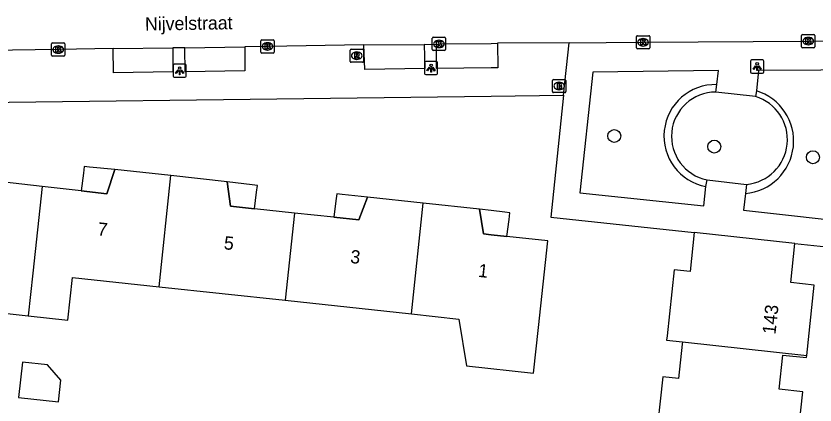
# Model space of a CAD drawing. Extents: x 160732 to 162105, y 387428 to 388479.
# Drawn here: x 161964.1 to 162024.5, y 387941.9 to 387971.2 of the extents above; entities that cross this region are included whole.
import ezdxf

# ---------------------------------------------------------------- set-up
doc = ezdxf.new("R2010")
doc.units = 0
for name, color, linetype in [('IMGEO_Boom', 7, 'Continuous'), ('IMGEO_Brandkraan', 7, 'Continuous'), ('IMGEO_Haag', 7, 'Continuous'), ('IMGEO_Kolk', 7, 'Continuous'), ('IMGEO_Lichtpunt', 7, 'Continuous'), ('IMGEO_Muur', 7, 'Continuous'), ('IMGEO_Openbare_ruimte_label', 7, 'Continuous'), ('IMGEO_Pand', 7, 'Continuous'), ('IMGEO_Pand_nummerreeks', 7, 'Continuous'), ('IMGEO_Pand_overbouw', 7, 'Continuous'), ('IMGEO_Rijbaan_lokaal_open', 7, 'Continuous'), ('IMGEO_Rioolput', 7, 'Continuous'), ('IMGEO_Voetpad_open', 7, 'Continuous')]:
    doc.layers.add(name, color=color, linetype=linetype)

msp = doc.modelspace()

# ---------------------------------------------------------------- linework, layer by layer
at = {"layer": 'IMGEO_Boom'}
for centre in [(162009.294, 387962.177), (162016.851, 387961.372), (162024.308, 387960.573)]:
    msp.add_circle(centre, 0.489, dxfattribs=at)
at = {"layer": 'IMGEO_Brandkraan'}
for p, q in [((162004.626, 387965.523), (162004.626, 387966.375)), ((162004.701, 387966.449), (162005.553, 387966.449)), ((162005.627, 387966.375), (162005.627, 387965.523)), ((162005.114, 387966.229), (162005.139, 387966.229)), ((162005.553, 387965.449), (162004.701, 387965.449)), ((162005.137, 387965.669), (162005.112, 387965.669))]:
    msp.add_line(p, q, dxfattribs=at)
for points in [[(162004.626, 387965.523), (162004.626, 387966.375)], [(162004.701, 387966.449), (162005.553, 387966.449)], [(162005.627, 387966.375), (162005.627, 387965.523)], [(162004.974, 387966.149), (162004.974, 387965.749), (162005.187, 387965.749)], [(162005.205, 387966.149), (162004.974, 387966.149)], [(162005.153, 387966.068), (162005.099, 387966.068), (162005.099, 387965.992)], [(162005.099, 387965.992), (162005.152, 387965.992)], [(162005.161, 387965.916), (162005.099, 387965.916), (162005.099, 387965.835)], [(162005.099, 387965.835), (162005.161, 387965.835)], [(162005.553, 387965.449), (162004.701, 387965.449)]]:
    msp.add_lwpolyline(points, dxfattribs=at)
for centre, radius, start, end in [((162004.703, 387966.373), 0.0765, 91.55205, 178.44795), ((162004.703, 387966.373), 0.0765, 91.55205, 178.44795), ((162005.551, 387966.373), 0.0765, 1.55205, 88.44795), ((162005.551, 387966.373), 0.0765, 1.55205, 88.44795), ((162005.154, 387966.03), 0.0379, 267.82845, 90.93552), ((162005.162, 387965.875), 0.0404, 269.87594, 90.50774), ((162005.209, 387966.004), 0.145, 59.4692, 91.53667), ((162005.234, 387966.051), 0.0922, 285.51372, 58.15012), ((162005.239, 387965.859), 0.105, 301.31148, 78.98903), ((162004.703, 387965.525), 0.0765, 181.55205, 268.44795), ((162004.703, 387965.525), 0.0765, 181.55205, 268.44795), ((162005.193, 387966), 0.251, 268.66757, 293.53466), ((162005.551, 387965.525), 0.0765, 271.55205, 358.44795), ((162005.551, 387965.525), 0.0765, 271.55205, 358.44795)]:
    msp.add_arc(centre, radius, start, end, dxfattribs=at)
for centre, major_axis, ratio, start_param, end_param in [((162005.113, 387965.949), (-0.387, 0.002), 0.722429, 4.712389, 7.853982), ((162005.138, 387965.949), (-0.39, 0.002), 0.717154, 1.570796, 4.712389)]:
    msp.add_ellipse(centre, major_axis=major_axis, ratio=ratio, start_param=start_param, end_param=end_param, dxfattribs=at)
at = {"layer": 'IMGEO_Haag'}
for centre, radius, start, end in [((162016.939, 387962.174), 3.887, 88.52706, 259.39998), ((162016.966, 387962.146), 3.347, 90.04032, 258.63949), ((162018.891, 387961.791), 3.96, 274.47479, 73.23826), ((162018.983, 387961.907), 3.397, 275.18726, 73.10597)]:
    msp.add_arc(centre, radius, start, end, dxfattribs=at)
at = {"layer": 'IMGEO_Kolk'}
for p, q in [((161982.659, 387969.441), (161983.511, 387969.441)), ((161995.542, 387968.703), (161995.542, 387969.555)), ((161995.617, 387969.629), (161996.469, 387969.629)), ((161996.03, 387969.409), (161996.055, 387969.409)), ((161996.543, 387969.555), (161996.543, 387968.703)), ((162010.972, 387968.825), (162010.972, 387969.677)), ((162011.047, 387969.751), (162011.899, 387969.751)), ((162011.46, 387969.531), (162011.485, 387969.531)), ((162011.973, 387969.677), (162011.973, 387968.825)), ((162023.456, 387968.918), (162023.456, 387969.77)), ((162023.531, 387969.844), (162024.383, 387969.844)), ((162023.944, 387969.624), (162023.969, 387969.624)), ((162024.457, 387969.77), (162024.457, 387968.918)), ((161966.768, 387968.275), (161966.768, 387969.127)), ((161966.843, 387969.201), (161967.695, 387969.201)), ((161967.256, 387968.981), (161967.281, 387968.981)), ((161967.769, 387969.127), (161967.769, 387968.275)), ((161982.584, 387968.515), (161982.584, 387969.367)), ((161983.072, 387969.221), (161983.097, 387969.221)), ((161983.585, 387969.367), (161983.585, 387968.515)), ((161996.053, 387968.849), (161996.028, 387968.849)), ((162011.483, 387968.971), (162011.458, 387968.971)), ((162024.383, 387968.844), (162023.531, 387968.844)), ((162023.967, 387969.064), (162023.942, 387969.064)), ((161967.695, 387968.201), (161966.843, 387968.201)), ((161967.279, 387968.421), (161967.254, 387968.421)), ((161983.511, 387968.441), (161982.659, 387968.441)), ((161983.095, 387968.661), (161983.07, 387968.661)), ((161996.469, 387968.629), (161995.617, 387968.629)), ((162011.899, 387968.751), (162011.047, 387968.751))]:
    msp.add_line(p, q, dxfattribs=at)
for points in [[(161982.659, 387969.441), (161983.511, 387969.441)], [(161995.542, 387968.703), (161995.542, 387969.555)], [(161995.617, 387969.629), (161996.469, 387969.629)], [(161996.543, 387969.555), (161996.543, 387968.703)], [(162010.972, 387968.825), (162010.972, 387969.677)], [(162011.047, 387969.751), (162011.899, 387969.751)], [(162011.293, 387969.451), (162011.416, 387969.451), (162011.416, 387969.3), (162011.546, 387969.451), (162011.71, 387969.451), (162011.564, 387969.3), (162011.717, 387969.051), (162011.565, 387969.051), (162011.48, 387969.215), (162011.416, 387969.148), (162011.416, 387969.051), (162011.293, 387969.051), (162011.293, 387969.451)], [(162011.973, 387969.677), (162011.973, 387968.825)], [(162023.456, 387968.918), (162023.456, 387969.77)], [(162023.531, 387969.844), (162024.383, 387969.844)], [(162023.777, 387969.544), (162023.9, 387969.544), (162023.9, 387969.393), (162024.03, 387969.544), (162024.194, 387969.544), (162024.048, 387969.393), (162024.201, 387969.144), (162024.049, 387969.144), (162023.964, 387969.308), (162023.9, 387969.241), (162023.9, 387969.144), (162023.777, 387969.144), (162023.777, 387969.544)], [(162024.457, 387969.77), (162024.457, 387968.918)], [(161966.768, 387968.275), (161966.768, 387969.127)], [(161966.843, 387969.201), (161967.695, 387969.201)], [(161967.089, 387968.901), (161967.212, 387968.901), (161967.212, 387968.75), (161967.342, 387968.901), (161967.506, 387968.901), (161967.36, 387968.75), (161967.513, 387968.501), (161967.361, 387968.501), (161967.276, 387968.665), (161967.212, 387968.598), (161967.212, 387968.501), (161967.089, 387968.501), (161967.089, 387968.901)], [(161967.769, 387969.127), (161967.769, 387968.275)], [(161982.584, 387968.515), (161982.584, 387969.367)], [(161982.905, 387969.141), (161983.028, 387969.141), (161983.028, 387968.99), (161983.158, 387969.141), (161983.322, 387969.141), (161983.176, 387968.99), (161983.329, 387968.741), (161983.177, 387968.741), (161983.092, 387968.905), (161983.028, 387968.838), (161983.028, 387968.741), (161982.905, 387968.741), (161982.905, 387969.141)], [(161983.585, 387969.367), (161983.585, 387968.515)], [(161995.863, 387969.329), (161995.986, 387969.329), (161995.986, 387969.178), (161996.116, 387969.329), (161996.28, 387969.329), (161996.134, 387969.178), (161996.287, 387968.929), (161996.135, 387968.929), (161996.05, 387969.093), (161995.986, 387969.026), (161995.986, 387968.929), (161995.863, 387968.929), (161995.863, 387969.329)], [(162024.383, 387968.844), (162023.531, 387968.844)], [(161967.695, 387968.201), (161966.843, 387968.201)], [(161983.511, 387968.441), (161982.659, 387968.441)], [(161996.469, 387968.629), (161995.617, 387968.629)], [(162011.899, 387968.751), (162011.047, 387968.751)]]:
    msp.add_lwpolyline(points, dxfattribs=at)
for centre, start, end in [((161982.661, 387969.365), 91.55205, 178.44795), ((161982.661, 387969.365), 91.55205, 178.44795), ((161983.509, 387969.365), 1.55205, 88.44795), ((161983.509, 387969.365), 1.55205, 88.44795), ((161995.619, 387969.553), 91.55205, 178.44795), ((161995.619, 387969.553), 91.55205, 178.44795), ((161996.467, 387969.553), 1.55205, 88.44795), ((161996.467, 387969.553), 1.55205, 88.44795), ((162011.049, 387969.675), 91.55205, 178.44795), ((162011.049, 387969.675), 91.55205, 178.44795), ((162011.897, 387969.675), 1.55205, 88.44795), ((162011.897, 387969.675), 1.55205, 88.44795), ((162023.533, 387969.768), 91.55205, 178.44795), ((162023.533, 387969.768), 91.55205, 178.44795), ((162024.381, 387969.768), 1.55205, 88.44795), ((162024.381, 387969.768), 1.55205, 88.44795), ((161966.845, 387969.125), 91.55205, 178.44795), ((161966.845, 387969.125), 91.55205, 178.44795), ((161967.693, 387969.125), 1.55205, 88.44795), ((161967.693, 387969.125), 1.55205, 88.44795), ((162011.049, 387968.827), 181.55205, 268.44795), ((162011.049, 387968.827), 181.55205, 268.44795), ((162011.897, 387968.827), 271.55205, 358.44795), ((162011.897, 387968.827), 271.55205, 358.44795), ((162023.533, 387968.92), 181.55205, 268.44795), ((162023.533, 387968.92), 181.55205, 268.44795), ((162024.381, 387968.92), 271.55205, 358.44795), ((162024.381, 387968.92), 271.55205, 358.44795), ((161966.845, 387968.277), 181.55205, 268.44795), ((161966.845, 387968.277), 181.55205, 268.44795), ((161967.693, 387968.277), 271.55205, 358.44795), ((161967.693, 387968.277), 271.55205, 358.44795), ((161982.661, 387968.517), 181.55205, 268.44795), ((161982.661, 387968.517), 181.55205, 268.44795), ((161983.509, 387968.517), 271.55205, 358.44795), ((161983.509, 387968.517), 271.55205, 358.44795), ((161995.619, 387968.705), 181.55205, 268.44795), ((161995.619, 387968.705), 181.55205, 268.44795), ((161996.467, 387968.705), 271.55205, 358.44795), ((161996.467, 387968.705), 271.55205, 358.44795)]:
    msp.add_arc(centre, 0.0765, start, end, dxfattribs=at)
for centre, major_axis, ratio, start_param, end_param in [((161996.029, 387969.129), (-0.387, 0.002), 0.722429, 4.712389, 7.853982), ((161996.054, 387969.129), (-0.39, 0.002), 0.717154, 1.570796, 4.712389), ((162011.459, 387969.251), (-0.387, 0.002), 0.722429, 4.712389, 7.853982), ((162011.484, 387969.251), (-0.39, 0.002), 0.717154, 1.570796, 4.712389), ((162023.943, 387969.344), (-0.387, 0.002), 0.722429, 4.712389, 7.853982), ((162023.968, 387969.344), (-0.39, 0.002), 0.717154, 1.570796, 4.712389), ((161967.255, 387968.701), (-0.387, 0.002), 0.722429, 4.712389, 7.853982), ((161967.28, 387968.701), (-0.39, 0.002), 0.717154, 1.570796, 4.712389), ((161983.071, 387968.941), (-0.387, 0.002), 0.722429, 4.712389, 7.853982), ((161983.096, 387968.941), (-0.39, 0.002), 0.717154, 1.570796, 4.712389)]:
    msp.add_ellipse(centre, major_axis=major_axis, ratio=ratio, start_param=start_param, end_param=end_param, dxfattribs=at)
at = {"layer": 'IMGEO_Lichtpunt'}
for p, q in [((161976.848, 387967.606), (161976.04, 387967.606)), ((161976.848, 387967.606), (161976.04, 387967.606)), ((161994.946, 387967.71), (161994.946, 387966.903)), ((161994.946, 387967.71), (161994.946, 387966.903)), ((161995.848, 387967.805), (161995.04, 387967.805)), ((161995.848, 387967.805), (161995.04, 387967.805)), ((161995.942, 387966.903), (161995.942, 387967.71)), ((161995.942, 387966.903), (161995.942, 387967.71)), ((162019.594, 387967.82), (162019.594, 387967.013)), ((162019.594, 387967.82), (162019.594, 387967.013)), ((162020.496, 387967.915), (162019.688, 387967.915)), ((162020.496, 387967.915), (162019.688, 387967.915)), ((162020.59, 387967.013), (162020.59, 387967.82)), ((162020.59, 387967.013), (162020.59, 387967.82)), ((161975.946, 387967.511), (161975.946, 387966.704)), ((161975.946, 387967.511), (161975.946, 387966.704)), ((161976.942, 387966.704), (161976.942, 387967.511)), ((161976.942, 387966.704), (161976.942, 387967.511)), ((161976.04, 387966.61), (161976.848, 387966.61)), ((161976.04, 387966.61), (161976.848, 387966.61)), ((161995.04, 387966.809), (161995.848, 387966.809)), ((161995.04, 387966.809), (161995.848, 387966.809)), ((162019.688, 387966.919), (162020.496, 387966.919)), ((162019.688, 387966.919), (162020.496, 387966.919))]:
    msp.add_line(p, q, dxfattribs=at)
for points in [[(161976.32, 387967.175), (161976.359, 387967.147), (161976.171, 387966.885), (161976.133, 387966.912), (161976.32, 387967.175)], [(161976.422, 387967.127), (161976.469, 387967.127), (161976.469, 387966.805), (161976.422, 387966.805), (161976.422, 387967.127)], [(161976.532, 387967.147), (161976.57, 387967.174), (161976.757, 387966.912), (161976.718, 387966.884), (161976.532, 387967.147)], [(161995.32, 387967.374), (161995.359, 387967.346), (161995.171, 387967.084), (161995.133, 387967.111), (161995.32, 387967.374)], [(161995.422, 387967.326), (161995.469, 387967.326), (161995.469, 387967.004), (161995.422, 387967.004), (161995.422, 387967.326)], [(161995.532, 387967.346), (161995.57, 387967.373), (161995.757, 387967.111), (161995.718, 387967.083), (161995.532, 387967.346)], [(162019.968, 387967.484), (162020.007, 387967.456), (162019.819, 387967.194), (162019.781, 387967.221), (162019.968, 387967.484)], [(162020.07, 387967.436), (162020.117, 387967.436), (162020.117, 387967.114), (162020.07, 387967.114), (162020.07, 387967.436)], [(162020.18, 387967.456), (162020.218, 387967.483), (162020.405, 387967.221), (162020.366, 387967.193), (162020.18, 387967.456)]]:
    msp.add_lwpolyline(points, dxfattribs=at)
for centre in [(161995.445, 387967.508), (162020.093, 387967.618), (161976.445, 387967.309)]:
    msp.add_circle(centre, 0.0994, dxfattribs=at)
for centre, start, end in [((161976.04, 387967.511), 90, 180), ((161976.04, 387967.511), 90, 180), ((161976.848, 387967.511), 0, 90), ((161976.848, 387967.511), 0, 90), ((161995.04, 387967.71), 90, 180), ((161995.04, 387967.71), 90, 180), ((161995.848, 387967.71), 0, 90), ((161995.848, 387967.71), 0, 90), ((162019.688, 387967.82), 90, 180), ((162019.688, 387967.82), 90, 180), ((162020.496, 387967.82), 0, 90), ((162020.496, 387967.82), 0, 90), ((162019.688, 387967.013), 180, 270), ((162019.688, 387967.013), 180, 270), ((162020.496, 387967.013), 270, 0), ((162020.496, 387967.013), 270, 360), ((161976.04, 387966.704), 180, 270), ((161976.04, 387966.704), 180, 270), ((161976.848, 387966.704), 270, 0), ((161976.848, 387966.704), 270, 360), ((161995.04, 387966.903), 180, 270), ((161995.04, 387966.903), 180, 270), ((161995.848, 387966.903), 270, 0), ((161995.848, 387966.903), 270, 360)]:
    msp.add_arc(centre, 0.0946, start, end, dxfattribs=at)
at = {"layer": 'IMGEO_Muur'}
msp.add_lwpolyline([(162004.5, 387956.054), (162015.334, 387954.885)], dxfattribs=at)
at = {"layer": 'IMGEO_Pand'}
for points in [[(161966.063, 387958.365), (161962.989, 387958.717), (161961.197, 387958.922), (161960.934, 387960.795), (161956.681, 387961.26)], [(161975.77, 387959.186), (161971.538, 387959.647), (161970.928, 387957.808), (161968.99, 387958.03), (161966.063, 387958.365)], [(161974.887, 387950.795), (161975.77, 387959.186)], [(161985.134, 387956.348), (161982.094, 387956.672), (161980.289, 387956.865), (161980.03, 387958.721), (161975.77, 387959.186)], [(161966.063, 387958.365), (161965.336, 387951.825), (161964.997, 387948.597)], [(161994.861, 387957.107), (161990.632, 387957.566), (161989.98, 387955.831), (161988.091, 387956.033), (161985.134, 387956.348)], [(161993.97, 387948.736), (161997.555, 387948.35), (161998.127, 387944.82), (162003.193, 387944.274), (162003.561, 387947.702), (162004.266, 387954.264), (162001.173, 387954.596), (162000, 387954.722), (161999.409, 387954.786), (161999.106, 387956.646), (161994.861, 387957.107)], [(161993.97, 387948.736), (161994.861, 387957.107)], [(161985.134, 387956.348), (161984.429, 387949.765)], [(162015.334, 387954.885), (162015.019, 387951.934), (162013.825, 387952.062), (162013.29, 387947.091), (162013.253, 387946.752), (162014.447, 387946.623)], [(162022.94, 387954.057), (162015.334, 387954.885)], [(162023.84, 387945.605), (162024.412, 387950.906), (162022.626, 387951.105), (162022.94, 387954.057)], [(161955.422, 387952.894), (161955.165, 387950.489), (161961.424, 387949.814), (161961.336, 387948.992), (161964.997, 387948.597)], [(161964.997, 387948.597), (161967.987, 387948.274), (161968.346, 387951.5), (161974.887, 387950.795)], [(161974.887, 387950.795), (161984.429, 387949.765)], [(161984.429, 387949.765), (161993.97, 387948.736)], [(162014.447, 387946.623), (162014.429, 387946.455), (162014.151, 387943.87), (162012.957, 387943.998), (162012.386, 387938.689), (162013.58, 387938.56)], [(162014.447, 387946.623), (162023.84, 387945.605)], [(162022.968, 387937.544), (162023.544, 387942.859), (162021.755, 387943.056), (162022.039, 387945.631), (162023.822, 387945.436), (162023.84, 387945.605)], [(161967.464, 387943.724), (161966.464, 387944.885), (161964.571, 387945.098), (161964.271, 387942.432), (161967.28, 387942.093), (161967.464, 387943.724)]]:
    msp.add_lwpolyline(points, dxfattribs=at)
at = {"layer": 'IMGEO_Pand_overbouw'}
for points in [[(161971.538, 387959.647), (161969.628, 387959.828), (161969.234, 387959.871), (161969.166, 387959.36), (161968.99, 387958.03), (161970.928, 387957.808)], [(161982.094, 387956.672), (161982.263, 387957.938), (161982.331, 387958.449), (161981.937, 387958.492), (161980.03, 387958.721), (161980.289, 387956.865)], [(161988.091, 387956.033), (161989.98, 387955.831), (161990.632, 387957.566), (161988.721, 387957.756), (161988.327, 387957.799), (161988.259, 387957.288)], [(161999.106, 387956.646), (161999.409, 387954.786), (162000, 387954.722), (162001.173, 387954.596), (162001.342, 387955.858), (162001.41, 387956.369), (162001.016, 387956.412), (162000, 387956.536)]]:
    msp.add_lwpolyline(points, close=True, dxfattribs=at)
at = {"layer": 'IMGEO_Rijbaan_lokaal_open'}
for points in [[(161971.409, 387968.783), (161975.925, 387968.822)], [(161976.842, 387968.84), (161975.925, 387968.822)], [(161976.842, 387968.84), (161981.363, 387968.906)], [(161990.364, 387969.053), (161983.081, 387968.94), (161981.363, 387968.906)], [(161990.364, 387969.053), (161994.936, 387969.077)], [(161995.849, 387969.069), (161994.936, 387969.077)], [(161995.849, 387969.069), (161996.039, 387969.128), (162000, 387969.172), (162000.473, 387969.177)], [(162005.883, 387969.212), (162000.473, 387969.177)], [(162005.883, 387969.212), (162011.47, 387969.249), (162023.954, 387969.342), (162029.962, 387969.375)], [(161971.409, 387968.783), (161967.265, 387968.7), (161962.05, 387968.64)]]:
    msp.add_lwpolyline(points, dxfattribs=at)
at = {"layer": 'IMGEO_Rioolput'}
for p, q in [((161989.33, 387967.813), (161989.33, 387968.665)), ((161989.405, 387968.739), (161990.257, 387968.739)), ((161989.818, 387968.519), (161989.843, 387968.519)), ((161990.331, 387968.665), (161990.331, 387967.813)), ((161990.257, 387967.739), (161989.405, 387967.739)), ((161989.841, 387967.959), (161989.816, 387967.959))]:
    msp.add_line(p, q, dxfattribs=at)
for points in [[(161989.33, 387967.813), (161989.33, 387968.665)], [(161989.405, 387968.739), (161990.257, 387968.739)], [(161989.919, 387968.437), (161989.667, 387968.439), (161989.667, 387968.039)], [(161989.667, 387968.039), (161989.791, 387968.039), (161989.791, 387968.201), (161989.802, 387968.201)], [(161989.845, 387968.358), (161989.791, 387968.358), (161989.791, 387968.277)], [(161989.791, 387968.277), (161989.843, 387968.277)], [(161990.331, 387968.665), (161990.331, 387967.813)], [(161990.257, 387967.739), (161989.405, 387967.739)], [(161989.849, 387968.172), (161989.92, 387968.039), (161990.06, 387968.039), (161989.995, 387968.165)]]:
    msp.add_lwpolyline(points, dxfattribs=at)
for centre, radius, start, end in [((161989.407, 387968.663), 0.0765, 91.55205, 178.44795), ((161989.407, 387968.663), 0.0765, 91.55205, 178.44795), ((161989.801, 387968.148), 0.0533, 26.02933, 88.69889), ((161989.827, 387968.466), 0.19, 274.7715, 282.96867), ((161989.851, 387968.262), 0.0964, 77.00612, 93.18647), ((161989.865, 387968.319), 0.0378, 276.66336, 79.67722), ((161989.918, 387968.327), 0.109, 350.36119, 89.41601), ((161989.916, 387968.327), 0.112, 277.58423, 350.98172), ((161989.9, 387968.112), 0.108, 29.51342, 73.79051), ((161990.255, 387968.663), 0.0765, 1.55205, 88.44795), ((161990.255, 387968.663), 0.0765, 1.55205, 88.44795), ((161989.407, 387967.815), 0.0765, 181.55205, 268.44795), ((161989.407, 387967.815), 0.0765, 181.55205, 268.44795), ((161990.255, 387967.815), 0.0765, 271.55205, 358.44795), ((161990.255, 387967.815), 0.0765, 271.55205, 358.44795)]:
    msp.add_arc(centre, radius, start, end, dxfattribs=at)
for centre, major_axis, ratio, start_param, end_param in [((161989.817, 387968.239), (-0.387, 0.002), 0.722429, 4.712389, 7.853982), ((161989.842, 387968.239), (-0.39, 0.002), 0.717154, 1.570796, 4.712389)]:
    msp.add_ellipse(centre, major_axis=major_axis, ratio=ratio, start_param=start_param, end_param=end_param, dxfattribs=at)
at = {"layer": 'IMGEO_Voetpad_open'}
for points in [[(161975.925, 387968.822), (161975.924, 387967.012), (161971.441, 387966.935), (161971.409, 387968.783)], [(161981.363, 387968.906), (161981.371, 387967.087), (161976.866, 387967.017), (161976.842, 387968.84)], [(161994.936, 387969.077), (161994.965, 387967.263), (161990.431, 387967.189), (161990.364, 387969.053)], [(162000.473, 387969.177), (162000.486, 387967.322), (162000, 387967.317), (161995.863, 387967.277), (161995.849, 387969.069)], [(162005.468, 387965.263), (162005.883, 387969.212)], [(162017.039, 387966.06), (162017.16, 387967.132), (162007.665, 387966.998), (162006.698, 387957.893), (162016.073, 387956.913), (162016.224, 387958.353)], [(162029.613, 387967.178), (162020.202, 387967.132), (162020.033, 387965.582)], [(162016.964, 387965.493), (162017.039, 387966.06)], [(161947.346, 387964.529), (162000, 387965.189), (162005.468, 387965.263)], [(162005.468, 387965.263), (162004.5, 387956.054), (162015.334, 387954.885)], [(162019.97, 387965.157), (162016.964, 387965.493)], [(162020.033, 387965.582), (162019.97, 387965.157)], [(162016.224, 387958.353), (162016.307, 387958.864)], [(162016.307, 387958.864), (162019.29, 387958.524)], [(162019.29, 387958.524), (162019.2, 387957.843)], [(162019.2, 387957.843), (162019.073, 387956.563), (162028.341, 387955.534)], [(162022.94, 387954.057), (162028.209, 387953.505)]]:
    msp.add_lwpolyline(points, dxfattribs=at)

# ---------------------------------------------------------------- texts
at = {"layer": 'IMGEO_Openbare_ruimte_label'}
msp.add_text('Nijvelstraat', height=1, rotation=0.85937, dxfattribs=at).set_placement((161973.833, 387970.137))
at = {"layer": 'IMGEO_Pand_nummerreeks'}
for s, rotation, p in [('7', 353.79487, (161970.195, 387954.671)), ('5', 353.79203, (161979.749, 387953.631)), ('3', 353.79203, (161989.304, 387952.592)), ('1', 353.79203, (161998.973, 387951.541)), ('143', 83.84664, (162021.474, 387947.161))]:
    msp.add_text(s, height=1, rotation=rotation, dxfattribs=at).set_placement(p)

doc.saveas('drawing.dxf')
